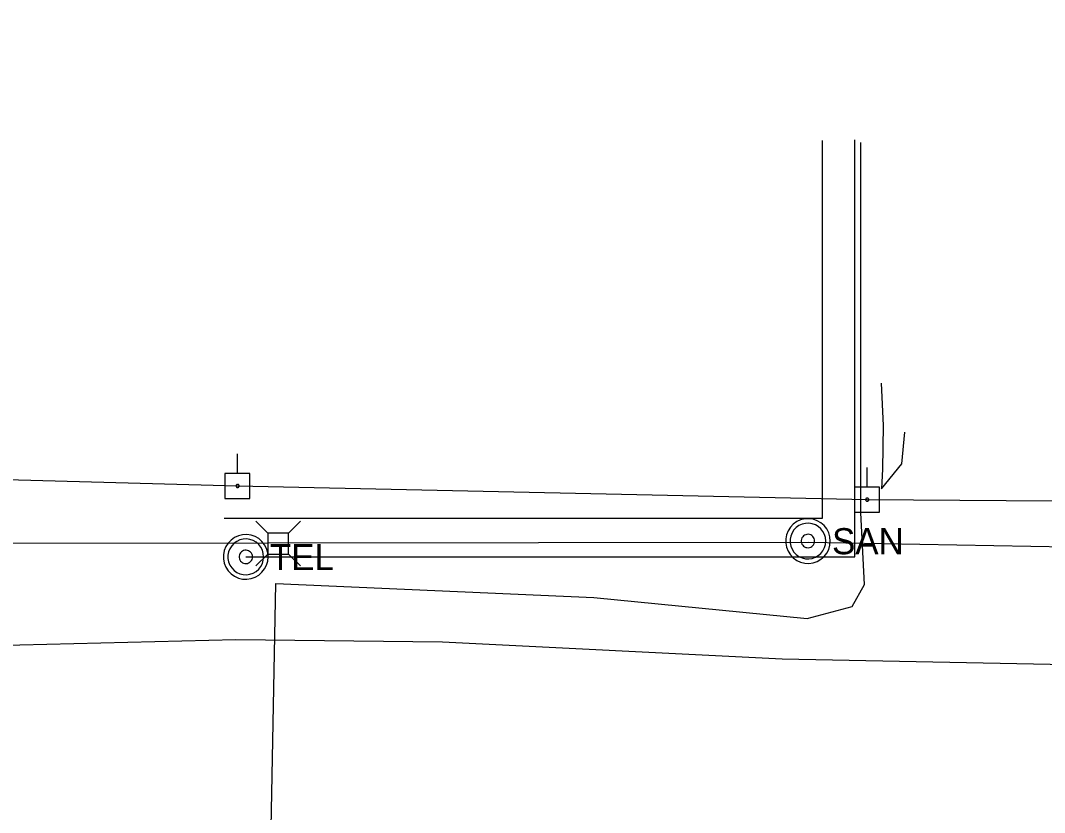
# Model space of a CAD drawing. Extents: x 600849 to 606371, y 330010 to 403088.
# Drawn here: x 604620.2 to 604771.4, y 349934.3 to 350051.2 of the extents above; entities that cross this region are included whole.
import ezdxf

# ---------------------------------------------------------------- set-up
doc = ezdxf.new("R2010")
doc.units = 0
for name, color, linetype in [('E_UTL_AG_Bold', 7, 'Continuous'), ('E_UTL_EPowerPole', 7, 'Continuous'), ('E_UTL_G_UG', 7, 'Continuous'), ('E_UTL_Overhead', 7, 'Continuous'), ('E_UTL_SAN', 7, 'Continuous'), ('E_UTL_SAN_UG', 7, 'Continuous'), ('E_UTL_T_MH', 7, 'Continuous'), ('E_UTL_T_UG', 7, 'Continuous'), ('E_UTL_TV_UG', 7, 'Continuous')]:
    doc.layers.add(name, color=color, linetype=linetype)

msp = doc.modelspace()

# ---------------------------------------------------------------- linework, layer by layer
at = {"layer": 'E_UTL_AG_Bold'}
for points in [[(604656.68, 349975.56), (604654.93, 349977.31)], [(604659.77, 349975.56), (604661.53, 349977.31)], [(604659.77, 349975.56), (604656.68, 349975.56)], [(604656.68, 349975.56), (604656.68, 349972.46)], [(604659.77, 349972.46), (604659.77, 349975.56)], [(604656.68, 349972.46), (604654.93, 349970.71)], [(604656.68, 349972.46), (604659.77, 349972.46)], [(604659.77, 349972.46), (604661.53, 349970.71)]]:
    msp.add_lwpolyline(points, dxfattribs=at)
at = {"layer": 'E_UTL_EPowerPole'}
for points in [[(604652.2, 349984.36), (604652.2, 349987.27)], [(604745.18, 349982.34), (604745.18, 349985.25)], [(604654.04, 349984.36), (604650.36, 349984.36)], [(604650.36, 349984.36), (604650.36, 349980.67)], [(604654.04, 349980.67), (604654.04, 349984.36)], [(604652.47, 349982.52), (604652.47, 349982.57), (604652.45, 349982.61), (604652.43, 349982.65), (604652.41, 349982.68), (604652.37, 349982.71), (604652.33, 349982.74), (604652.29, 349982.75), (604652.24, 349982.76), (604652.2, 349982.76), (604652.15, 349982.75), (604652.11, 349982.73), (604652.08, 349982.7), (604652.05, 349982.67), (604652.02, 349982.63), (604652, 349982.59), (604652, 349982.54), (604652, 349982.5), (604652, 349982.45), (604652.02, 349982.41), (604652.05, 349982.37), (604652.08, 349982.34), (604652.11, 349982.31), (604652.15, 349982.29), (604652.2, 349982.28), (604652.24, 349982.28), (604652.29, 349982.29), (604652.33, 349982.3), (604652.37, 349982.33), (604652.41, 349982.36), (604652.43, 349982.39), (604652.45, 349982.43), (604652.47, 349982.47), (604652.47, 349982.52)], [(604747.03, 349982.34), (604743.34, 349982.34)], [(604743.34, 349982.34), (604743.34, 349978.65)], [(604747.03, 349978.65), (604747.03, 349982.34)], [(604650.36, 349980.67), (604654.04, 349980.67)], [(604745.45, 349980.5), (604745.45, 349980.54), (604745.44, 349980.59), (604745.42, 349980.63), (604745.39, 349980.66), (604745.35, 349980.69), (604745.31, 349980.71), (604745.27, 349980.73), (604745.23, 349980.74), (604745.18, 349980.73), (604745.14, 349980.72), (604745.1, 349980.7), (604745.06, 349980.68), (604745.03, 349980.65), (604745, 349980.61), (604744.99, 349980.57), (604744.98, 349980.52), (604744.98, 349980.48), (604744.99, 349980.43), (604745, 349980.39), (604745.03, 349980.35), (604745.06, 349980.32), (604745.1, 349980.29), (604745.14, 349980.27), (604745.18, 349980.26), (604745.23, 349980.26), (604745.27, 349980.27), (604745.31, 349980.28), (604745.35, 349980.3), (604745.39, 349980.33), (604745.42, 349980.37), (604745.44, 349980.41), (604745.45, 349980.45), (604745.45, 349980.5)], [(604743.34, 349978.65), (604747.03, 349978.65)]]:
    msp.add_lwpolyline(points, dxfattribs=at)
at = {"layer": 'E_UTL_G_UG'}
msp.add_lwpolyline([(604592.13, 349958.39), (604651.99, 349959.87), (604682.48, 349959.49), (604732.67, 349957.01), (604787.08, 349955.9), (604797.56, 349955.68)], dxfattribs=at)
at = {"layer": 'E_UTL_Overhead'}
msp.add_lwpolyline([(603181.1, 350033.93), (603327.14, 350030.65), (603489.53, 350051.02), (603697.71, 350051.22), (603796.19, 350042.83), (603984.49, 350028.4), (604130.29, 350016.64), (604350.17, 349999.98), (604453.05, 349992.41), (604555.19, 349985.21), (604652.23, 349982.52), (604745.22, 349980.5), (604854.74, 349979.72), (604968.56, 349978.6), (605154.01, 349974.42)], dxfattribs=at)
at = {"layer": 'E_UTL_SAN'}
for points in [[(604739.75, 349974.39), (604739.69, 349975.01), (604739.52, 349975.61), (604739.23, 349976.17), (604738.84, 349976.67), (604738.37, 349977.08), (604737.83, 349977.39), (604737.23, 349977.6), (604736.61, 349977.68), (604735.98, 349977.65), (604735.37, 349977.51), (604734.8, 349977.25), (604734.29, 349976.88), (604733.86, 349976.43), (604733.52, 349975.9), (604733.29, 349975.32), (604733.17, 349974.7), (604733.17, 349974.07), (604733.29, 349973.46), (604733.52, 349972.88), (604733.86, 349972.35), (604734.29, 349971.89), (604734.8, 349971.53), (604735.37, 349971.27), (604735.98, 349971.12), (604736.61, 349971.09), (604737.23, 349971.18), (604737.83, 349971.39), (604738.37, 349971.7), (604738.84, 349972.11), (604739.23, 349972.6), (604739.52, 349973.16), (604739.69, 349973.76), (604739.75, 349974.39)], [(604739.09, 349974.39), (604739.05, 349974.89), (604738.91, 349975.37), (604738.68, 349975.82), (604738.36, 349976.21), (604737.99, 349976.54), (604737.55, 349976.79), (604737.08, 349976.95), (604736.58, 349977.03), (604736.08, 349977), (604735.59, 349976.88), (604735.13, 349976.67), (604734.73, 349976.38), (604734.38, 349976.02), (604734.11, 349975.6), (604733.92, 349975.13), (604733.83, 349974.64), (604733.83, 349974.14), (604733.92, 349973.64), (604734.11, 349973.18), (604734.38, 349972.76), (604734.73, 349972.39), (604735.13, 349972.1), (604735.59, 349971.89), (604736.08, 349971.78), (604736.58, 349971.75), (604737.08, 349971.82), (604737.55, 349971.99), (604737.99, 349972.24), (604738.36, 349972.57), (604738.68, 349972.96), (604738.91, 349973.41), (604739.05, 349973.89), (604739.09, 349974.39)], [(604737.44, 349974.39), (604737.43, 349974.58), (604737.37, 349974.76), (604737.29, 349974.92), (604737.17, 349975.07), (604737.03, 349975.19), (604736.87, 349975.29), (604736.69, 349975.35), (604736.5, 349975.38), (604736.31, 349975.37), (604736.13, 349975.32), (604735.96, 349975.25), (604735.81, 349975.14), (604735.68, 349975), (604735.57, 349974.84), (604735.5, 349974.67), (604735.47, 349974.48), (604735.47, 349974.29), (604735.5, 349974.11), (604735.57, 349973.93), (604735.68, 349973.78), (604735.81, 349973.64), (604735.96, 349973.53), (604736.13, 349973.45), (604736.31, 349973.41), (604736.5, 349973.4), (604736.69, 349973.43), (604736.87, 349973.49), (604737.03, 349973.58), (604737.17, 349973.71), (604737.29, 349973.85), (604737.37, 349974.02), (604737.43, 349974.2), (604737.44, 349974.39)]]:
    msp.add_lwpolyline(points, dxfattribs=at)
at = {"layer": 'E_UTL_SAN_UG'}
for p, q in [((604406.79, 349973.88), (604736.58, 349974.22)), ((604736.58, 349974.22), (605034.55, 349968.79))]:
    msp.add_line(p, q, dxfattribs=at)
at = {"layer": 'E_UTL_T_MH'}
for points in [[(604656.74, 349972.05), (604656.68, 349972.67), (604656.5, 349973.28), (604656.22, 349973.83), (604655.83, 349974.33), (604655.35, 349974.74), (604654.81, 349975.05), (604654.22, 349975.26), (604653.6, 349975.35), (604652.97, 349975.32), (604652.36, 349975.17), (604651.79, 349974.91), (604651.28, 349974.54), (604650.85, 349974.09), (604650.51, 349973.56), (604650.27, 349972.98), (604650.15, 349972.36), (604650.15, 349971.74), (604650.27, 349971.12), (604650.51, 349970.54), (604650.85, 349970.01), (604651.28, 349969.56), (604651.79, 349969.19), (604652.36, 349968.93), (604652.97, 349968.78), (604653.6, 349968.75), (604654.22, 349968.84), (604654.81, 349969.05), (604655.35, 349969.36), (604655.83, 349969.77), (604656.22, 349970.27), (604656.5, 349970.82), (604656.68, 349971.43), (604656.74, 349972.05)], [(604656.08, 349972.05), (604656.03, 349972.55), (604655.89, 349973.03), (604655.66, 349973.48), (604655.35, 349973.87), (604654.97, 349974.2), (604654.54, 349974.45), (604654.06, 349974.62), (604653.56, 349974.69), (604653.06, 349974.66), (604652.58, 349974.55), (604652.12, 349974.34), (604651.71, 349974.05), (604651.36, 349973.68), (604651.09, 349973.26), (604650.91, 349972.79), (604650.81, 349972.3), (604650.81, 349971.8), (604650.91, 349971.31), (604651.09, 349970.84), (604651.36, 349970.42), (604651.71, 349970.06), (604652.12, 349969.76), (604652.58, 349969.56), (604653.06, 349969.44), (604653.56, 349969.41), (604654.06, 349969.48), (604654.54, 349969.65), (604654.97, 349969.9), (604655.35, 349970.23), (604655.66, 349970.62), (604655.89, 349971.07), (604656.03, 349971.55), (604656.08, 349972.05)], [(604654.43, 349972.05), (604654.41, 349972.24), (604654.36, 349972.42), (604654.27, 349972.59), (604654.16, 349972.73), (604654.01, 349972.86), (604653.85, 349972.95), (604653.67, 349973.01), (604653.49, 349973.04), (604653.3, 349973.03), (604653.12, 349972.99), (604652.94, 349972.91), (604652.79, 349972.8), (604652.66, 349972.66), (604652.56, 349972.5), (604652.49, 349972.33), (604652.45, 349972.14), (604652.45, 349971.96), (604652.49, 349971.77), (604652.56, 349971.6), (604652.66, 349971.44), (604652.79, 349971.3), (604652.94, 349971.19), (604653.12, 349971.11), (604653.3, 349971.07), (604653.49, 349971.06), (604653.67, 349971.09), (604653.85, 349971.15), (604654.01, 349971.24), (604654.16, 349971.37), (604654.27, 349971.51), (604654.36, 349971.68), (604654.41, 349971.86), (604654.43, 349972.05)]]:
    msp.add_lwpolyline(points, dxfattribs=at)
at = {"layer": 'E_UTL_T_UG'}
for points in [[(604650.23, 349977.77), (604738.6, 349977.77), (604738.6, 350033.49)], [(604653.44, 349972.05), (604743.4, 349972.05), (604743.4, 350033.62)], [(604744.26, 349978.56), (604744.26, 350033.19)], [(604657.87, 349968.11), (604704.82, 349966.05), (604736.32, 349962.94), (604742.99, 349964.74), (604744.81, 349967.95), (604744.26, 349978.56)], [(604648.72, 349878.82), (604655.38, 349882.89), (604657.44, 349895.7), (604658.3, 349920.9), (604657.2, 349932.04), (604657.87, 349968.11)]]:
    msp.add_lwpolyline(points, dxfattribs=at)
at = {"layer": 'E_UTL_TV_UG'}
msp.add_lwpolyline([(604747.26, 349997.67), (604747.56, 349991.43), (604747.48, 349984.99), (604747.31, 349982.1), (604750.33, 349985.77), (604750.75, 349990.46)], dxfattribs=at)

# ---------------------------------------------------------------- texts
at = {"layer": 'E_UTL_SAN'}
msp.add_text('SAN', height=3.849, dxfattribs=at).set_placement((604740.02, 349972.44))
at = {"layer": 'E_UTL_T_MH'}
msp.add_text('TEL', height=3.849, dxfattribs=at).set_placement((604657, 349970.1))

doc.saveas('drawing.dxf')
